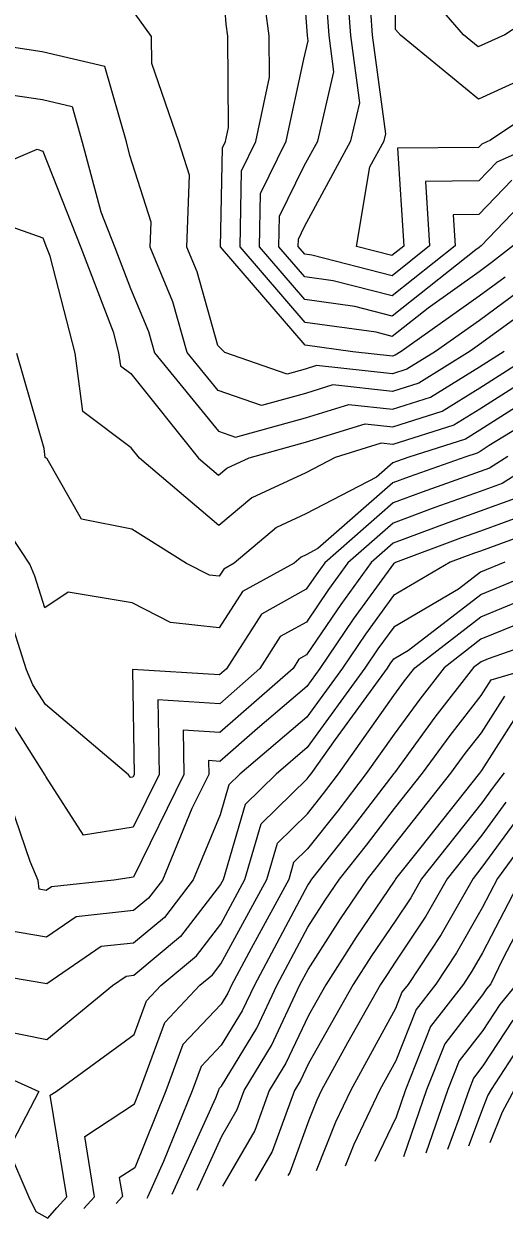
# Model space of a CAD drawing. Extents: x 42655 to 43811, y -141820 to -141156.
# Drawn here: x 43535 to 43563.1, y -141566.9 to -141497.1 of the extents above; entities that cross this region are included whole.
import ezdxf

# ---------------------------------------------------------------- set-up
doc = ezdxf.new("R2010")
doc.units = 0
doc.layers.add('ZE_HICN', color=7, linetype='Continuous')
doc.layers.add('ZE_LWCN', color=7, linetype='Continuous')

msp = doc.modelspace()

# ---------------------------------------------------------------- linework, layer by layer
at = {"layer": 'ZE_HICN'}
for points in [[(43565.564, -141503.857), (43562.626, -141505.148), (43561.577, -141506.25), (43558.46, -141506.277), (43558.698, -141510.052), (43556.515, -141511.789), (43551.833, -141510.583), (43551.421, -141510.526), (43551.045, -141510.088), (43551.052, -141509.647), (43551.413, -141508.918), (43554.117, -141503.911), (43554.636, -141501.691), (43554.107, -141497.748), (43553.883, -141494.66)], [(43563.862, -141512.758), (43561.616, -141514.398), (43559.06, -141516.213), (43557.389, -141517.248), (43556.542, -141517.515), (43552.109, -141517.042), (43551.453, -141517.245), (43550.394, -141517.538), (43546.762, -141516.271), (43546.358, -141515.862), (43545.137, -141511.57), (43544.535, -141510.119), (43544.69, -141505.919), (43544.068, -141503.959), (43542.503, -141499.392), (43542.482, -141497.804), (43541.175, -141495.997)], [(43564.299, -141519.128), (43561.646, -141520.817), (43560.801, -141521.34), (43557.496, -141522.383), (43556.775, -141522.639), (43556.567, -141522.717), (43555.608, -141523.558), (43551.493, -141525.697), (43549.772, -141526.493), (43547.295, -141528.594), (43546.693, -141528.928), (43546.422, -141529.354), (43545.854, -141529.289), (43544.52, -141528.607), (43541.321, -141526.6), (43538.4, -141526.007), (43536.384, -141522.483), (43536.278, -141522.404), (43536.21, -141521.888), (43534.618, -141516.329)], [(43564.439, -141525.704), (43561.674, -141526.715), (43560.516, -141527.126), (43556.722, -141528.549), (43556.595, -141528.624), (43554.249, -141531.864), (43552.309, -141534.733), (43551.541, -141535.791), (43548.666, -141538.246), (43546.473, -141540.166), (43545.811, -141540.125), (43545.822, -141540.926), (43544.839, -141542.926), (43543.114, -141547.102), (43542.296, -141548.163), (43541.426, -141548.892), (43538.089, -141549.244), (43536.345, -141550.434), (43533.957, -141550.036)], [(43563.755, -141532.19), (43561.704, -141533.036), (43559.553, -141534.699), (43558.138, -141536.529), (43556.642, -141538.573), (43555.011, -141540.883), (43553.357, -141543.049), (43551.586, -141545.281), (43550.773, -141546.076), (43550.485, -141547.067), (43548.285, -141551.109), (43547.148, -141553.246), (43546.926, -141553.718), (43546.54, -141554.351), (43544.315, -141556.713), (43543.321, -141559.426), (43541.497, -141563.917), (43540.599, -141564.51), (43540.776, -141565.601), (43540.423, -141565.995)], [(43563.063, -141540.845), (43562.425, -141541.671), (43561.749, -141542.598), (43558.233, -141547.03), (43557.604, -141548.143), (43556.694, -141549.507), (43555.321, -141551.533), (43554.247, -141553.212), (43551.645, -141557.818), (43551.176, -141558.816), (43550.827, -141559.391), (43549.522, -141562.959), (43548.53, -141564.679)], [(43565.434, -141546.996), (43562.97, -141551.745), (43562.275, -141553.174), (43562.037, -141553.461), (43561.803, -141553.819), (43559.605, -141556.671), (43558.536, -141559.354), (43557.187, -141563.273)]]:
    msp.add_lwpolyline(points, dxfattribs=at)
at = {"layer": 'ZE_LWCN'}
for points in [[(43563.124, -141511.872), (43561.609, -141512.978), (43557.041, -141516.223), (43556.707, -141516.43), (43556.537, -141516.483), (43554.223, -141516.236), (43551.446, -141515.85), (43546.512, -141510.11), (43546.612, -141504.321), (43546.798, -141503.946), (43546.973, -141503.127), (43546.926, -141497.782), (43546.834, -141497.098), (43546.425, -141491.622)], [(43592.056, -141495.592), (43587.336, -141497.153), (43586.976, -141497.382), (43586.829, -141497.415), (43581.888, -141497.486), (43581.787, -141497.494), (43580.964, -141497.621), (43576.804, -141498.232), (43573.297, -141499.565), (43571.722, -141499.649), (43567.292, -141498.49), (43566.63, -141498.742), (43564.713, -141500.027), (43561.554, -141501.466), (43557.001, -141497.735), (43556.719, -141497.406), (43556.743, -141491.573)], [(43563.502, -141506.199), (43561.586, -141508.213), (43560.084, -141508.226), (43560.199, -141510.045), (43556.521, -141512.972), (43553.087, -141512.088), (43551.427, -141511.857), (43549.912, -141510.094), (43549.942, -141508.316), (43551.396, -141505.376), (43552.183, -141503.92), (43553.126, -141499.88), (43552.841, -141497.754), (43552.496, -141492.996)], [(43563.611, -141510.029), (43562.385, -141510.986), (43561.602, -141511.558), (43558.621, -141513.676), (43556.532, -141515.338), (43555.595, -141515.097), (43551.44, -141514.519), (43547.645, -141510.104), (43547.722, -141505.653), (43548.571, -141503.937), (43549.37, -141500.195), (43549.349, -141497.771), (43548.916, -141494.552)], [(43564.379, -141507.25), (43561.727, -141510.038), (43561.647, -141510.1), (43561.595, -141510.138), (43561.4, -141510.276), (43556.526, -141514.155), (43554.341, -141513.592), (43551.433, -141513.188), (43548.778, -141510.099), (43548.832, -141506.984), (43550.344, -141503.929), (43551.367, -141499.14), (43551.617, -141498.069), (43551.575, -141497.76), (43551.345, -141494.587)], [(43565.398, -141496.218), (43563.097, -141497.706), (43561.54, -141498.415), (43560.688, -141497.717), (43558.526, -141495.196)], [(43566.64, -141500.935), (43562.26, -141503.872), (43561.75, -141504.096), (43561.568, -141504.288), (43556.835, -141504.329), (43557.197, -141510.059), (43556.509, -141510.607), (43554.436, -141510.072), (43555.227, -141505.429), (43556.052, -141503.902), (43556.146, -141503.502), (43555.373, -141497.742), (43555.27, -141496.323)], [(43564.6, -141513.643), (43561.622, -141515.817), (43561.079, -141516.203), (43558.071, -141518.066), (43556.547, -141518.548), (43553.053, -141518.174), (43551.459, -141518.669), (43548.888, -141519.379), (43546.37, -141518.501), (43544.562, -141516.282), (43543.716, -141513.308), (43542.397, -141510.129), (43542.451, -141508.657), (43541.217, -141504.767), (43541.008, -141503.973), (43539.752, -141499.561), (43536.1, -141498.698), (43531.087, -141497.953)], [(43533.739, -141501.134), (43536.113, -141501.487), (43537.843, -141501.895), (43538.438, -141503.985), (43539.512, -141508.059), (43540.332, -141510.139), (43541.254, -141512.537), (43542.295, -141515.046), (43542.649, -141516.291), (43546.382, -141520.871), (43547.383, -141521.221), (43551.466, -141520.092), (43553.997, -141519.307), (43556.552, -141519.58), (43558.754, -141518.885), (43561.628, -141517.104), (43563.058, -141516.194)], [(43531.048, -141506.424), (43535.803, -141504.39), (43536.128, -141504.506), (43538.352, -141510.148), (43540.241, -141515.061), (43540.559, -141516.301), (43540.658, -141517.047), (43541.277, -141517.512), (43545.22, -141522.441), (43546.394, -141523.438), (43546.881, -141523.025), (43548.172, -141522.427), (43551.473, -141521.515), (43554.941, -141520.44), (43556.557, -141520.612), (43559.436, -141519.703), (43561.634, -141518.342), (43565.023, -141516.185)], [(43566.416, -141516.539), (43561.64, -141519.579), (43560.118, -141520.522), (43556.562, -141521.644), (43555.885, -141521.572), (43553.204, -141522.403), (43551.481, -141523.299), (43548.326, -141524.759), (43546.408, -141526.387), (43541.782, -141522.458), (43541.298, -141521.852), (43538.468, -141519.725), (43538.015, -141516.313), (43536.559, -141510.645), (43536.372, -141510.158), (43536.152, -141509.599), (43532.581, -141508.331)], [(43566.725, -141518.953), (43562.183, -141521.716), (43561.652, -141522.054), (43561.483, -141522.159), (43560.822, -141522.367), (43557.523, -141523.536), (43556.572, -141523.893), (43552.19, -141527.738), (43551.504, -141528.095), (43551.217, -141528.227), (43550.805, -141528.578), (43547.791, -141530.245), (43546.436, -141532.374), (43543.595, -141532.051), (43541.341, -141530.899), (43537.607, -141530.283), (43536.254, -141531.197), (43535.666, -141529.351), (43535.37, -141528.651), (43532.055, -141523.624)], [(43563.27, -141522.356), (43562.21, -141523.032), (43561.658, -141523.234), (43558.271, -141524.434), (43556.578, -141525.069), (43552.589, -141528.569), (43552.084, -141529.267), (43551.514, -141530.11), (43548.889, -141531.562), (43546.855, -141534.759), (43546.449, -141535.114), (43541.374, -141534.803), (43541.461, -141540.947), (43541.389, -141541.094), (43541.251, -141541.116), (43541.144, -141540.949), (43536.281, -141536.849), (43535.551, -141535.69), (43535.182, -141534.814), (43534.065, -141531.309)], [(43565.426, -141522.345), (43562.953, -141523.922), (43561.663, -141524.394), (43559.019, -141525.331), (43556.584, -141526.245), (43553.942, -141528.563), (43552.806, -141530.133), (43551.523, -141532.03), (43549.987, -141532.879), (43548.797, -141534.75), (43546.457, -141536.798), (43542.853, -141536.577), (43542.915, -141540.94), (43541.403, -141544.014), (43538.502, -141544.478), (43536.301, -141541.049), (43536.274, -141540.972), (43534.08, -141537.489)], [(43563.696, -141524.813), (43561.669, -141525.555), (43559.767, -141526.229), (43556.589, -141527.421), (43555.295, -141528.556), (43553.527, -141530.998), (43551.532, -141533.95), (43551.085, -141534.197), (43550.739, -141534.74), (43546.465, -141538.482), (43544.332, -141538.351), (43544.369, -141540.933), (43541.417, -141546.935), (43540.287, -141547.115), (43536.635, -141547.5), (43536.332, -141547.707), (43535.918, -141547.638), (43535.869, -141547.136), (43535.403, -141546.023), (43533.678, -141540.984)], [(43565.181, -141526.595), (43561.68, -141527.876), (43561.264, -141528.023), (43559.902, -141528.534), (43556.604, -141530.475), (43554.971, -141532.73), (43553.621, -141534.727), (43551.549, -141537.577), (43547.638, -141540.918), (43546.996, -141541.546), (43546.488, -141543.294), (43544.918, -141547.093), (43543.229, -141549.283), (43541.435, -141550.789), (43539.542, -141550.988), (43536.358, -141553.16), (43531.996, -141552.434)], [(43531.29, -141557.371), (43535.901, -141559.462), (43534.124, -141562.871), (43535.324, -141565.627), (43535.723, -141566.47), (43536.423, -141566.858), (43536.954, -141566.265), (43537.535, -141565.616), (43536.569, -141559.677), (43536.903, -141559.457), (43541.46, -141556.126), (43542.183, -141554.155), (43543.021, -141553.265), (43545.097, -141551.523), (43546.518, -141549.681), (43547.934, -141547.079), (43548.884, -141543.811), (43551.566, -141541.186), (43551.682, -141541.04), (43551.79, -141540.898), (43553.212, -141538.885), (43556.243, -141534.714), (43556.414, -141534.462), (43556.621, -141534.176), (43557.472, -141533.676), (43561.692, -141530.414), (43566.32, -141528.504)], [(43563.1, -141528.519), (43561.685, -141529.103), (43560.396, -141530.099), (43556.612, -141532.325), (43555.693, -141533.596), (43554.932, -141534.721), (43551.558, -141539.363), (43549.749, -141540.908), (43547.94, -141542.679), (43546.659, -141547.085), (43546.507, -141547.364), (43544.163, -141550.403), (43541.444, -141552.685), (43540.996, -141552.732), (43540.195, -141553.279), (43536.374, -141556.444), (43533.364, -141555.832)], [(43538.535, -141566.302), (43539.156, -141565.609), (43538.584, -141562.093), (43541.48, -141560.182), (43541.784, -141559.434), (43543.249, -141555.434), (43545.303, -141553.254), (43546.031, -141552.644), (43546.529, -141551.997), (43549.209, -141547.073), (43549.828, -141544.944), (43551.576, -141543.233), (43552.52, -141542.045), (43553.4, -141540.891), (43556.631, -141536.315), (43557.252, -141535.467), (43557.84, -141534.707), (43561.698, -141531.725), (43565.376, -141530.207)], [(43566.79, -141532.544), (43562.133, -141534.173), (43561.71, -141534.348), (43561.266, -141534.691), (43559.023, -141537.591), (43556.653, -141540.83), (43556.621, -141540.875), (43554.195, -141544.054), (43551.807, -141547.061), (43551.711, -141547.203), (43551.596, -141547.384), (43548.48, -141553.239), (43547.776, -141554.737), (43546.552, -141556.749), (43545.381, -141557.992), (43544.858, -141559.419), (43543.182, -141563.548), (43542.256, -141565.594), (43542.2, -141565.707)], [(43543.674, -141565.467), (43546.229, -141559.821), (43546.395, -141559.412), (43546.447, -141559.27), (43546.563, -141559.147), (43548.626, -141555.757), (43549.812, -141553.233), (43551.607, -141549.858), (43552.614, -141548.285), (43553.449, -141547.053), (43555.032, -141545.059), (43556.663, -141542.922), (43558.288, -141540.867), (43559.908, -141538.653), (43561.72, -141536.311), (43562.304, -141535.399), (43564.748, -141534.674)], [(43545.143, -141565.229), (43546.577, -141562.061), (43547.475, -141560.504), (43547.877, -141559.405), (43549.476, -141556.777), (43551.144, -141553.227), (43551.619, -141552.333), (43553.516, -141549.368), (43555.09, -141547.045), (43555.87, -141546.063), (43556.673, -141545.011), (43559.956, -141540.859), (43560.794, -141539.715), (43561.73, -141538.504), (43563.105, -141536.36)], [(43563.906, -141537.321), (43561.74, -141540.697), (43561.679, -141540.777), (43561.624, -141540.852), (43558.2, -141545.182), (43556.727, -141547.037), (43556.709, -141547.07), (43556.683, -141547.11), (43554.419, -141550.45), (43552.647, -141553.219), (43551.632, -141555.017), (43550.326, -141557.796), (43549.352, -141559.398), (43548.499, -141561.731), (43546.619, -141564.989)], [(43563.16, -141542.553), (43561.758, -141544.477), (43559.738, -141547.023), (43558.498, -141549.216), (43556.705, -141551.905), (43556.224, -141552.616), (43555.847, -141553.204), (43553.924, -141556.609), (43552.401, -141559.383), (43552.128, -141559.958), (43551.661, -141561.136), (43550.546, -141564.187), (43550.441, -141564.368)], [(43563.895, -141543.435), (43561.767, -141546.356), (43561.243, -141547.016), (43559.393, -141550.289), (43557.454, -141553.197), (43557.096, -141553.662), (43556.718, -141554.611), (43554.103, -141559.375), (43553.21, -141561.256), (43552.081, -141564.102)], [(43564.631, -141544.317), (43562.669, -141547.009), (43561.778, -141548.725), (43560.288, -141551.362), (43559.07, -141553.189), (43557.932, -141554.665), (43556.733, -141557.676), (43555.805, -141559.367), (43554.292, -141562.553), (43553.788, -141563.825)], [(43564.052, -141547.003), (43561.791, -141551.359), (43561.182, -141552.436), (43560.685, -141553.181), (43558.768, -141555.668), (43557.298, -141559.36), (43556.748, -141560.957), (43555.52, -141563.543)], [(43601.259, -141559.021), (43598.812, -141557.498), (43597.434, -141556.629), (43594.587, -141555.741), (43592.337, -141554.89), (43591.057, -141554.586), (43587.242, -141553.345), (43586.242, -141553.06), (43582.91, -141552.153), (43582.146, -141551.894), (43580.728, -141551.371), (43577.051, -141550.318), (43574.577, -141549.947), (43571.954, -141548.54), (43569.187, -141549.782), (43566.888, -141553.121), (43566.872, -141553.152), (43564.335, -141556.218), (43562.295, -141559.336), (43562.111, -141559.677), (43561.834, -141560.371), (43560.975, -141562.657)], [(43599.117, -141559.081), (43598.057, -141558.422), (43597.44, -141558.033), (43596.166, -141557.635), (43592.343, -141556.191), (43590.168, -141555.673), (43587.248, -141554.724), (43582.363, -141553.332), (43582.153, -141553.268), (43582.019, -141553.242), (43581.425, -141553.083), (43577.058, -141551.832), (43573.475, -141551.295), (43571.963, -141550.484), (43570.369, -141551.2), (43569.031, -141553.142), (43566.896, -141554.968), (43565.101, -141557.137), (43563.667, -141559.33), (43562.94, -141560.672), (43562.229, -141562.454)], [(43563.807, -141553.167), (43562.803, -141554.38), (43561.812, -141555.894), (43560.441, -141557.674), (43559.774, -141559.348), (43558.496, -141563.06)], [(43563.569, -141555.299), (43561.822, -141557.969), (43561.277, -141558.677), (43561.012, -141559.343), (43560.42, -141561.062), (43559.746, -141562.857)]]:
    msp.add_lwpolyline(points, dxfattribs=at)

doc.saveas('drawing.dxf')
